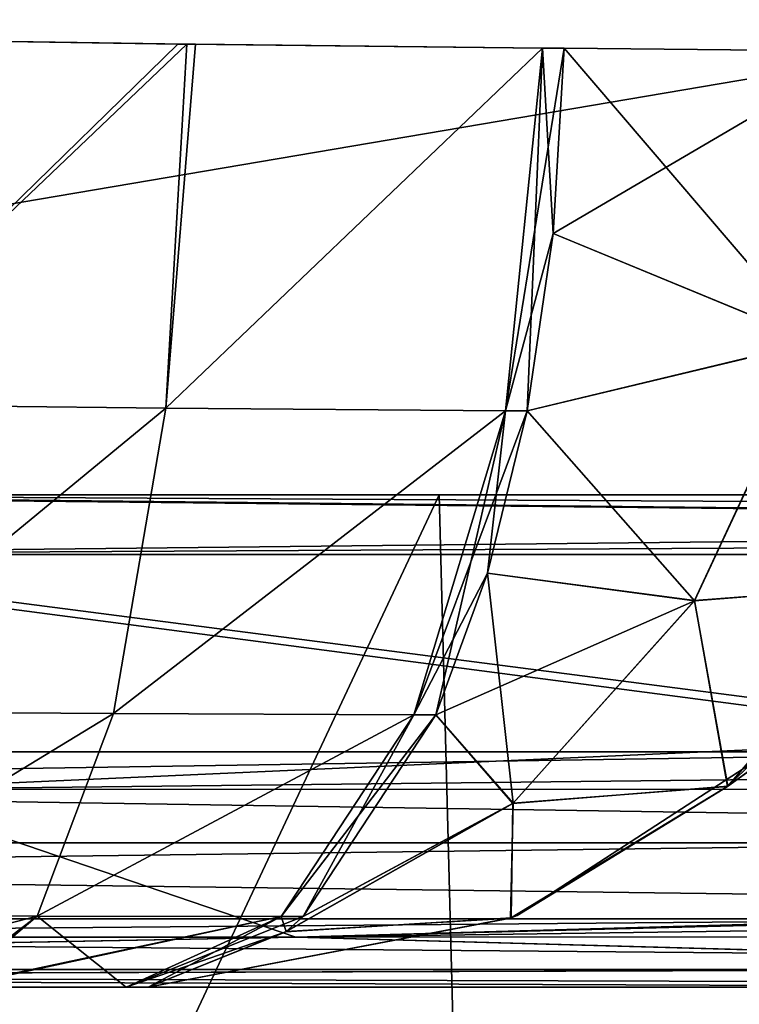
# Model space of a CAD drawing. Header units: millimetres. Extents: x -125 to 125, y -4 to 53.
# Tile 379 of 446: x 109.71 to 111.17, y -2.03 to -0.03. Entities that reach past the tile are written whole.
import ezdxf

# ---------------------------------------------------------------- set-up
doc = ezdxf.new("R2010")
doc.units = ezdxf.units.MM
doc.header["$LTSCALE"] = 65.185185
for name, color, linetype in [('1', 7, 'CONTINUOUS'), ('14', 7, 'CONTINUOUS'), ('18', 7, 'CONTINUOUS'), ('20', 7, 'CONTINUOUS'), ('205', 7, 'CONTINUOUS'), ('207', 7, 'CONTINUOUS'), ('209', 7, 'CONTINUOUS'), ('211', 7, 'CONTINUOUS'), ('22', 7, 'CONTINUOUS'), ('24', 7, 'CONTINUOUS'), ('25', 7, 'CONTINUOUS'), ('27', 7, 'CONTINUOUS'), ('29', 7, 'CONTINUOUS'), ('33', 7, 'CONTINUOUS'), ('34', 7, 'CONTINUOUS'), ('35', 7, 'CONTINUOUS'), ('36', 7, 'CONTINUOUS'), ('37', 7, 'CONTINUOUS'), ('4', 7, 'CONTINUOUS'), ('42', 7, 'CONTINUOUS'), ('43', 7, 'CONTINUOUS'), ('46', 7, 'CONTINUOUS'), ('50', 7, 'CONTINUOUS'), ('51', 7, 'CONTINUOUS'), ('52', 7, 'CONTINUOUS'), ('53', 7, 'CONTINUOUS'), ('54', 7, 'CONTINUOUS'), ('59', 7, 'CONTINUOUS'), ('6', 7, 'CONTINUOUS'), ('60', 7, 'CONTINUOUS')]:
    doc.layers.add(name, color=color, linetype=linetype)

msp = doc.modelspace()

# ---------------------------------------------------------------- linework, layer by layer
at = {"layer": '1', "color": 7, "linetype": 'CONTINUOUS'}
for points in [[(111.8999, -2, 124.334), (100.4174, -2, 124.334), (104.8773, -2, 122.7607), (111.8999, -2, 124.334)], [(112.1259, -2, -124.334), (104.9158, -2, -122.761), (103.1371, -2, -124.334), (112.1259, -2, -124.334)], [(113.8977, -2, 122.8361), (111.8999, -2, 124.334), (104.8773, -2, 122.7607), (113.8977, -2, 122.8361)], [(113.941, -2, -122.8364), (104.9158, -2, -122.761), (112.1259, -2, -124.334), (113.941, -2, -122.8364)]]:
    msp.add_3dface(points, dxfattribs=at)
at = {"layer": '14', "color": 7, "linetype": 'CONTINUOUS'}
for points in [[(103.1371, -1.5218, -124.8336), (112.0407, -1.5218, -124.8336), (115.0836, -1.7064, -124.7895), (103.1371, -1.5218, -124.8336)], [(103.1371, -1.7064, -124.7895), (103.1371, -1.5218, -124.8336), (115.0836, -1.7064, -124.7895), (103.1371, -1.7064, -124.7895)], [(115.0836, -1.8612, -124.6798), (103.1371, -1.7064, -124.7895), (115.0836, -1.7064, -124.7895), (115.0836, -1.8612, -124.6798)], [(103.1371, -1.8612, -124.6798), (103.1371, -1.7064, -124.7895), (115.0836, -1.8612, -124.6798), (103.1371, -1.8612, -124.6798)], [(115.0836, -1.964, -124.5203), (103.1371, -1.8612, -124.6798), (115.0836, -1.8612, -124.6798), (115.0836, -1.964, -124.5203)], [(103.1371, -1.964, -124.5203), (103.1371, -1.8612, -124.6798), (115.0836, -1.964, -124.5203), (103.1371, -1.964, -124.5203)], [(115.0836, -2, -124.334), (112.1259, -2, -124.334), (103.1371, -1.964, -124.5203), (115.0836, -2, -124.334)], [(115.0836, -2, -124.334), (103.1371, -1.964, -124.5203), (115.0836, -1.964, -124.5203), (115.0836, -2, -124.334)], [(112.1259, -2, -124.334), (103.1371, -2, -124.334), (103.1371, -1.964, -124.5203), (112.1259, -2, -124.334)]]:
    msp.add_3dface(points, dxfattribs=at)
at = {"layer": '18', "color": 7, "linetype": 'CONTINUOUS'}
for points in [[(111.8999, -1.5218, 124.8336), (100.247, -1.5218, 124.8336), (99.9534, -1.7064, 124.7895), (111.8999, -1.5218, 124.8336)], [(111.8999, -1.7064, 124.7895), (111.8999, -1.5218, 124.8336), (99.9534, -1.7064, 124.7895), (111.8999, -1.7064, 124.7895)], [(99.9534, -1.8612, 124.6798), (111.8999, -1.7064, 124.7895), (99.9534, -1.7064, 124.7895), (99.9534, -1.8612, 124.6798)], [(111.8999, -1.8612, 124.6798), (111.8999, -1.7064, 124.7895), (99.9534, -1.8612, 124.6798), (111.8999, -1.8612, 124.6798)], [(99.9534, -1.964, 124.5203), (111.8999, -1.8612, 124.6798), (99.9534, -1.8612, 124.6798), (99.9534, -1.964, 124.5203)], [(111.8999, -1.964, 124.5203), (111.8999, -1.8612, 124.6798), (99.9534, -1.964, 124.5203), (111.8999, -1.964, 124.5203)], [(99.9534, -2, 124.334), (111.8999, -1.964, 124.5203), (99.9534, -1.964, 124.5203), (99.9534, -2, 124.334)], [(99.9534, -2, 124.334), (100.4174, -2, 124.334), (111.8999, -1.964, 124.5203), (99.9534, -2, 124.334)], [(100.4174, -2, 124.334), (111.8999, -2, 124.334), (111.8999, -1.964, 124.5203), (100.4174, -2, 124.334)]]:
    msp.add_3dface(points, dxfattribs=at)
at = {"layer": '20', "color": 7, "linetype": 'CONTINUOUS'}
for points in [[(120.6472, -1, -119.9336), (108.7126, -1, -120.5493), (120.5945, -1, -120.2479), (120.6472, -1, -119.9336)], [(120.5476, -1, -108.5117), (108.7126, -1, -109.0685), (120.6472, -1, -119.9336), (120.5476, -1, -108.5117)], [(120.5945, -1, -120.2479), (108.7126, -1, -120.5493), (120.4588, -1, -120.4588), (120.5945, -1, -120.2479)], [(120.2479, -1, -120.5945), (108.7126, -1, -120.5493), (119.9336, -1, -120.6472), (120.2479, -1, -120.5945)], [(120.4588, -1, -120.4588), (108.7126, -1, -120.5493), (120.2479, -1, -120.5945), (120.4588, -1, -120.4588)], [(108.7126, -1, 5.7404), (108.7126, -1, -5.7404), (120.0995, -1, 5.7112), (108.7126, -1, 5.7404)], [(120.1095, -1, 17.1336), (108.7126, -1, 5.7404), (120.0995, -1, 5.7112), (120.1095, -1, 17.1336)], [(108.7126, -1, -17.2213), (108.7126, -1, -28.7022), (120.1294, -1, -28.556), (108.7126, -1, -17.2213)], [(120.0995, -1, -5.7112), (108.7126, -1, -5.7404), (120.1095, -1, -17.1336), (120.0995, -1, -5.7112)], [(120.0995, -1, 5.7112), (108.7126, -1, -5.7404), (120.0995, -1, -5.7112), (120.0995, -1, 5.7112)], [(108.7126, -1, -5.7404), (108.7126, -1, -17.2213), (120.1095, -1, -17.1336), (108.7126, -1, -5.7404)], [(108.7126, -1, 28.7022), (108.7126, -1, 17.2213), (120.1294, -1, 28.556), (108.7126, -1, 28.7022)], [(120.1991, -1, 51.4007), (108.7126, -1, 40.1831), (120.1592, -1, 39.9784), (120.1991, -1, 51.4007)], [(108.7126, -1, 40.1831), (108.7126, -1, 28.7022), (120.1592, -1, 39.9784), (108.7126, -1, 40.1831)], [(120.2489, -1, 62.823), (108.7126, -1, 51.664), (120.1991, -1, 51.4007), (120.2489, -1, 62.823)], [(120.1294, -1, 28.556), (108.7126, -1, 17.2213), (120.1095, -1, 17.1336), (120.1294, -1, 28.556)], [(108.7126, -1, 17.2213), (108.7126, -1, 5.7404), (120.1095, -1, 17.1336), (108.7126, -1, 17.2213)], [(120.1592, -1, 39.9784), (108.7126, -1, 28.7022), (120.1294, -1, 28.556), (120.1592, -1, 39.9784)], [(120.458, -1, -97.0896), (108.7126, -1, -97.5876), (120.5476, -1, -108.5117), (120.458, -1, -97.0896)], [(108.7126, -1, -97.5876), (108.7126, -1, -109.0685), (120.5476, -1, -108.5117), (108.7126, -1, -97.5876)], [(120.3783, -1, -85.6675), (108.7126, -1, -86.1067), (120.458, -1, -97.0896), (120.3783, -1, -85.6675)], [(108.7126, -1, -86.1067), (108.7126, -1, -97.5876), (120.458, -1, -97.0896), (108.7126, -1, -86.1067)], [(120.3086, -1, -74.2453), (108.7126, -1, -74.6258), (120.3783, -1, -85.6675), (120.3086, -1, -74.2453)], [(108.7126, -1, -74.6258), (108.7126, -1, -86.1067), (120.3783, -1, -85.6675), (108.7126, -1, -74.6258)], [(120.2489, -1, -62.823), (108.7126, -1, -63.1449), (120.3086, -1, -74.2453), (120.2489, -1, -62.823)], [(108.7126, -1, -63.1449), (108.7126, -1, -74.6258), (120.3086, -1, -74.2453), (108.7126, -1, -63.1449)], [(108.7126, -1, -109.0685), (108.7126, -1, -120.5493), (120.6472, -1, -119.9336), (108.7126, -1, -109.0685)], [(120.1991, -1, -51.4007), (108.7126, -1, -51.664), (120.2489, -1, -62.823), (120.1991, -1, -51.4007)], [(108.7126, -1, -51.664), (108.7126, -1, -63.1449), (120.2489, -1, -62.823), (108.7126, -1, -51.664)], [(120.1592, -1, -39.9784), (108.7126, -1, -40.1831), (120.1991, -1, -51.4007), (120.1592, -1, -39.9784)], [(108.7126, -1, -40.1831), (108.7126, -1, -51.664), (120.1991, -1, -51.4007), (108.7126, -1, -40.1831)], [(120.1294, -1, -28.556), (108.7126, -1, -28.7022), (120.1592, -1, -39.9784), (120.1294, -1, -28.556)], [(108.7126, -1, -28.7022), (108.7126, -1, -40.1831), (120.1592, -1, -39.9784), (108.7126, -1, -28.7022)], [(120.1095, -1, -17.1336), (108.7126, -1, -17.2213), (120.1294, -1, -28.556), (120.1095, -1, -17.1336)], [(108.7126, -1, 109.0685), (108.7126, -1, 97.5876), (120.5476, -1, 108.5117), (108.7126, -1, 109.0685)], [(120.2479, -1, 120.5945), (108.7126, -1, 120.5493), (120.4588, -1, 120.4588), (120.2479, -1, 120.5945)], [(119.9336, -1, 120.6472), (108.7126, -1, 120.5493), (120.2479, -1, 120.5945), (119.9336, -1, 120.6472)], [(108.7126, -1, 120.5493), (108.7126, -1, 109.0685), (120.4588, -1, 120.4588), (108.7126, -1, 120.5493)], [(108.7126, -1, 86.1067), (108.7126, -1, 74.6258), (120.3783, -1, 85.6675), (108.7126, -1, 86.1067)], [(120.5476, -1, 108.5117), (108.7126, -1, 97.5876), (120.458, -1, 97.0896), (120.5476, -1, 108.5117)], [(108.7126, -1, 97.5876), (108.7126, -1, 86.1067), (120.458, -1, 97.0896), (108.7126, -1, 97.5876)], [(120.6472, -1, 119.9336), (108.7126, -1, 109.0685), (120.5476, -1, 108.5117), (120.6472, -1, 119.9336)], [(108.7126, -1, 51.664), (108.7126, -1, 40.1831), (120.1991, -1, 51.4007), (108.7126, -1, 51.664)], [(120.3086, -1, 74.2453), (108.7126, -1, 63.1449), (120.2489, -1, 62.823), (120.3086, -1, 74.2453)], [(108.7126, -1, 63.1449), (108.7126, -1, 51.664), (120.2489, -1, 62.823), (108.7126, -1, 63.1449)], [(120.3783, -1, 85.6675), (108.7126, -1, 74.6258), (120.3086, -1, 74.2453), (120.3783, -1, 85.6675)], [(108.7126, -1, 74.6258), (108.7126, -1, 63.1449), (120.3086, -1, 74.2453), (108.7126, -1, 74.6258)], [(120.458, -1, 97.0896), (108.7126, -1, 86.1067), (120.3783, -1, 85.6675), (120.458, -1, 97.0896)], [(120.5945, -1, 120.2479), (108.7126, -1, 109.0685), (120.6472, -1, 119.9336), (120.5945, -1, 120.2479)], [(120.4588, -1, 120.4588), (108.7126, -1, 109.0685), (120.5945, -1, 120.2479), (120.4588, -1, 120.4588)]]:
    msp.add_3dface(points, dxfattribs=at)
at = {"layer": '205', "color": 7, "linetype": 'CONTINUOUS'}
for points in [[(108.7126, -1, 120.5493), (119.9336, -1, 120.6472), (108.7584, -1.1213, 120.671), (108.7126, -1, 120.5493)], [(108.7584, -1.1213, 120.671), (119.9336, -1, 120.6472), (119.9949, -1.0607, 120.7084), (108.7584, -1.1213, 120.671)], [(120.0561, -1.1213, 120.7696), (108.7584, -1.1213, 120.671), (119.9949, -1.0607, 120.7084), (120.0561, -1.1213, 120.7696)]]:
    msp.add_3dface(points, dxfattribs=at)
at = {"layer": '207', "color": 7, "linetype": 'CONTINUOUS'}
for points in [[(120.0561, -1.1213, -120.7696), (108.5117, -1, -120.5476), (108.35, -1.1213, -120.6676), (120.0561, -1.1213, -120.7696)], [(108.7126, -1, -120.5493), (108.5117, -1, -120.5476), (120.0561, -1.1213, -120.7696), (108.7126, -1, -120.5493)], [(119.9949, -1.0607, -120.7084), (108.7126, -1, -120.5493), (120.0561, -1.1213, -120.7696), (119.9949, -1.0607, -120.7084)], [(119.9336, -1, -120.6472), (108.7126, -1, -120.5493), (119.9949, -1.0607, -120.7084), (119.9336, -1, -120.6472)]]:
    msp.add_3dface(points, dxfattribs=at)
at = {"layer": '209', "color": 7, "linetype": 'CONTINUOUS'}
for points in [[(120.0561, -1.1213, -120.7696), (108.35, -1.1213, -120.6676), (109.3884, -1.5981, -121.2976), (120.0561, -1.1213, -120.7696)], [(120.0561, -1.1213, -120.7696), (109.3884, -1.5981, -121.2976), (120.6273, -1.4734, -121.1984), (120.0561, -1.1213, -120.7696)], [(109.3884, -1.5981, -121.2976), (120.8934, -1.5978, -121.3982), (120.6273, -1.4734, -121.1984), (109.3884, -1.5981, -121.2976)], [(98.6616, -1.898, -121.9367), (110.2686, -1.898, -122.0293), (109.3884, -1.5981, -121.2976), (98.6616, -1.898, -121.9367)], [(109.3884, -1.5981, -121.2976), (110.2686, -1.898, -122.0293), (120.8934, -1.5978, -121.3982), (109.3884, -1.5981, -121.2976)], [(120.8934, -1.5978, -121.3982), (110.2686, -1.898, -122.0293), (120.95, -1.6216, -121.4407), (120.8934, -1.5978, -121.3982)], [(120.95, -1.6216, -121.4407), (110.2686, -1.898, -122.0293), (121.2886, -1.7463, -121.6948), (120.95, -1.6216, -121.4407)], [(110.2686, -1.898, -122.0293), (121.8706, -1.8979, -122.1317), (121.2886, -1.7463, -121.6948), (110.2686, -1.898, -122.0293)], [(98.6616, -1.898, -121.9367), (104.9158, -2, -122.761), (110.2686, -1.898, -122.0293), (98.6616, -1.898, -121.9367)], [(104.9158, -2, -122.761), (113.941, -2, -122.8364), (110.2686, -1.898, -122.0293), (104.9158, -2, -122.761)], [(110.2686, -1.898, -122.0293), (113.941, -2, -122.8364), (121.8706, -1.8979, -122.1317), (110.2686, -1.898, -122.0293)]]:
    msp.add_3dface(points, dxfattribs=at)
at = {"layer": '211', "color": 7, "linetype": 'CONTINUOUS'}
for points in [[(108.7584, -1.1213, 120.671), (120.0561, -1.1213, 120.7696), (109.3884, -1.5981, 121.2976), (108.7584, -1.1213, 120.671)], [(109.3884, -1.5981, 121.2976), (120.0561, -1.1213, 120.7696), (120.6273, -1.4734, 121.1984), (109.3884, -1.5981, 121.2976)], [(120.8934, -1.5978, 121.3982), (109.3884, -1.5981, 121.2976), (120.6273, -1.4734, 121.1984), (120.8934, -1.5978, 121.3982)], [(110.2686, -1.898, 122.0293), (98.6616, -1.898, 121.9367), (109.3884, -1.5981, 121.2976), (110.2686, -1.898, 122.0293)], [(120.8934, -1.5978, 121.3982), (110.2686, -1.898, 122.0293), (109.3884, -1.5981, 121.2976), (120.8934, -1.5978, 121.3982)], [(121.2886, -1.7463, 121.6948), (110.2686, -1.898, 122.0293), (120.8934, -1.5978, 121.3982), (121.2886, -1.7463, 121.6948)], [(121.8706, -1.8979, 122.1317), (110.2686, -1.898, 122.0293), (121.2886, -1.7463, 121.6948), (121.8706, -1.8979, 122.1317)], [(110.2686, -1.898, 122.0293), (104.8773, -2, 122.7607), (98.6616, -1.898, 121.9367), (110.2686, -1.898, 122.0293)], [(113.8977, -2, 122.8361), (104.8773, -2, 122.7607), (110.2686, -1.898, 122.0293), (113.8977, -2, 122.8361)], [(121.8706, -1.8979, 122.1317), (113.8977, -2, 122.8361), (110.2686, -1.898, 122.0293), (121.8706, -1.8979, 122.1317)]]:
    msp.add_3dface(points, dxfattribs=at)
at = {"layer": '22', "color": 7, "linetype": 'CONTINUOUS'}
for points in [[(110.5595, -1, 109.139), (109.6083, -3.0262, 110.0736), (109.527, -1, 110.0053), (110.5595, -1, 109.139)], [(110.6126, -3.0262, 109.2309), (109.6083, -3.0262, 110.0736), (110.5595, -1, 109.139), (110.6126, -3.0262, 109.2309)], [(111.8261, -1, 108.6779), (110.6126, -3.0262, 109.2309), (110.5595, -1, 109.139), (111.8261, -1, 108.6779)], [(111.8445, -3.0262, 108.7825), (110.6126, -3.0262, 109.2309), (111.8261, -1, 108.6779), (111.8445, -3.0262, 108.7825)]]:
    msp.add_3dface(points, dxfattribs=at)
at = {"layer": '24', "color": 7, "linetype": 'CONTINUOUS'}
for points in [[(110.5595, -1, -115.861), (109.6083, -3.0262, -114.9264), (109.527, -1, -114.9947), (110.5595, -1, -115.861)], [(110.6126, -3.0262, -115.7691), (109.6083, -3.0262, -114.9264), (110.5595, -1, -115.861), (110.6126, -3.0262, -115.7691)], [(111.8261, -1, -116.3221), (110.6126, -3.0262, -115.7691), (110.5595, -1, -115.861), (111.8261, -1, -116.3221)], [(111.8445, -3.0262, -116.2175), (110.6126, -3.0262, -115.7691), (111.8261, -1, -116.3221), (111.8445, -3.0262, -116.2175)]]:
    msp.add_3dface(points, dxfattribs=at)
at = {"layer": '25', "color": 7, "linetype": 'CONTINUOUS'}
for points in [[(109.527, -1, -110.0053), (109.6083, -3.0262, -110.0736), (110.5595, -1, -109.139), (109.527, -1, -110.0053)], [(109.6083, -3.0262, -110.0736), (110.6126, -3.0262, -109.2309), (110.5595, -1, -109.139), (109.6083, -3.0262, -110.0736)], [(110.5595, -1, -109.139), (110.6126, -3.0262, -109.2309), (111.8261, -1, -108.6779), (110.5595, -1, -109.139)], [(110.6126, -3.0262, -109.2309), (111.8445, -3.0262, -108.7825), (111.8261, -1, -108.6779), (110.6126, -3.0262, -109.2309)]]:
    msp.add_3dface(points, dxfattribs=at)
at = {"layer": '27', "color": 7, "linetype": 'CONTINUOUS'}
for points in [[(109.527, -1, 114.9947), (109.6083, -3.0262, 114.9264), (110.5595, -1, 115.861), (109.527, -1, 114.9947)], [(109.6083, -3.0262, 114.9264), (110.6126, -3.0262, 115.7691), (110.5595, -1, 115.861), (109.6083, -3.0262, 114.9264)], [(110.5595, -1, 115.861), (110.6126, -3.0262, 115.7691), (111.8261, -1, 116.3221), (110.5595, -1, 115.861)], [(110.6126, -3.0262, 115.7691), (111.8445, -3.0262, 116.2175), (111.8261, -1, 116.3221), (110.6126, -3.0262, 115.7691)]]:
    msp.add_3dface(points, dxfattribs=at)
at = {"layer": '29', "color": 7, "linetype": 'CONTINUOUS'}
for points in [[(109.9244, -2, -74.3689), (109.5632, -2, -74.2409), (109.9244, -2, -75.6311), (109.9244, -2, -74.3689)], [(109.9244, -2, -75.6311), (109.5632, -2, -74.2409), (109.5721, -2, -75.7569), (109.9244, -2, -75.6311)], [(109.9686, -2, -74.3895), (109.9244, -2, -74.3689), (109.9686, -2, -75.6105), (109.9686, -2, -74.3895)], [(109.9686, -2, -75.6105), (109.9244, -2, -74.3689), (109.9244, -2, -75.6311), (109.9686, -2, -75.6105)]]:
    msp.add_3dface(points, dxfattribs=at)
at = {"layer": '33', "color": 7, "linetype": 'CONTINUOUS'}
for points in [[(110.0288, -0.0844, -72.2976), (109.2893, -0.0734, -72.1883), (109.2803, -0.8159, -72.3607), (110.0288, -0.0844, -72.2976)], [(110.047, -0.0846, -72.3021), (110.0288, -0.0844, -72.2976), (109.2803, -0.8159, -72.3607), (110.047, -0.0846, -72.3021)], [(110.0045, -0.8236, -72.4726), (110.047, -0.0846, -72.3021), (109.2803, -0.8159, -72.3607), (110.0045, -0.8236, -72.4726)], [(110.047, -0.0846, -72.3021), (110.0045, -0.8236, -72.4726), (110.7691, -0.0927, -72.5584), (110.047, -0.0846, -72.3021)], [(110.7691, -0.0927, -72.5584), (110.0045, -0.8236, -72.4726), (110.6939, -0.8292, -72.7195), (110.7691, -0.0927, -72.5584)], [(109.2572, -1.4399, -72.798), (110.0045, -0.8236, -72.4726), (109.2803, -0.8159, -72.3607), (109.2572, -1.4399, -72.798)], [(109.8983, -1.4438, -72.8981), (110.0045, -0.8236, -72.4726), (109.2572, -1.4399, -72.798), (109.8983, -1.4438, -72.8981)], [(110.0045, -0.8236, -72.4726), (109.8983, -1.4438, -72.8981), (110.6939, -0.8292, -72.7195), (110.0045, -0.8236, -72.4726)], [(110.6939, -0.8292, -72.7195), (109.8983, -1.4438, -72.8981), (110.5083, -1.4466, -73.1174), (110.6939, -0.8292, -72.7195)], [(109.2235, -1.8547, -73.4368), (109.8983, -1.4438, -72.8981), (109.2572, -1.4399, -72.798), (109.2235, -1.8547, -73.4368)], [(109.7438, -1.8557, -73.5173), (109.8983, -1.4438, -72.8981), (109.2235, -1.8547, -73.4368), (109.7438, -1.8557, -73.5173)], [(109.8983, -1.4438, -72.8981), (109.7438, -1.8557, -73.5173), (110.5083, -1.4466, -73.1174), (109.8983, -1.4438, -72.8981)], [(110.5083, -1.4466, -73.1174), (109.7438, -1.8557, -73.5173), (110.2389, -1.8565, -73.6947), (110.5083, -1.4466, -73.1174)], [(109.1842, -2, -74.1841), (109.7438, -1.8557, -73.5173), (109.2235, -1.8547, -73.4368), (109.1842, -2, -74.1841)], [(109.1842, -2, -74.1841), (109.5541, -2, -74.2386), (109.7438, -1.8557, -73.5173), (109.1842, -2, -74.1841)], [(109.5541, -2, -74.2386), (109.5632, -2, -74.2409), (109.7438, -1.8557, -73.5173), (109.5541, -2, -74.2386)], [(109.7438, -1.8557, -73.5173), (109.5632, -2, -74.2409), (110.2389, -1.8565, -73.6947), (109.7438, -1.8557, -73.5173)], [(109.5632, -2, -74.2409), (109.9244, -2, -74.3689), (110.2389, -1.8565, -73.6947), (109.5632, -2, -74.2409)]]:
    msp.add_3dface(points, dxfattribs=at)
at = {"layer": '34', "color": 7, "linetype": 'CONTINUOUS'}
for points in [[(110.8133, -0.0927, -72.579), (110.6939, -0.8292, -72.7195), (110.7906, -0.4694, -72.6277), (110.8133, -0.0927, -72.579)], [(110.7691, -0.0927, -72.5584), (110.6939, -0.8292, -72.7195), (110.8133, -0.0927, -72.579), (110.7691, -0.0927, -72.5584)], [(110.7906, -0.4694, -72.6277), (110.6939, -0.8292, -72.7195), (110.7382, -0.8292, -72.7402), (110.7906, -0.4694, -72.6277)], [(110.7382, -0.8292, -72.7402), (110.5083, -1.4466, -73.1174), (110.6578, -1.1589, -72.9123), (110.7382, -0.8292, -72.7402)], [(110.6939, -0.8292, -72.7195), (110.5083, -1.4466, -73.1174), (110.7382, -0.8292, -72.7402), (110.6939, -0.8292, -72.7195)], [(110.6578, -1.1589, -72.9123), (110.5083, -1.4466, -73.1174), (110.5525, -1.4466, -73.138), (110.6578, -1.1589, -72.9123)], [(110.5083, -1.4466, -73.1174), (110.2389, -1.8565, -73.6947), (110.5525, -1.4466, -73.138), (110.5083, -1.4466, -73.1174)], [(110.5525, -1.4466, -73.138), (110.2389, -1.8565, -73.6947), (110.2832, -1.8565, -73.7154), (110.5525, -1.4466, -73.138)], [(110.2389, -1.8565, -73.6947), (109.9244, -2, -74.3689), (110.2832, -1.8565, -73.7154), (110.2389, -1.8565, -73.6947)], [(110.2832, -1.8565, -73.7154), (109.9244, -2, -74.3689), (110.2486, -1.8872, -73.7895), (110.2832, -1.8565, -73.7154)], [(109.9244, -2, -74.3689), (109.9686, -2, -74.3895), (110.2486, -1.8872, -73.7895), (109.9244, -2, -74.3689)]]:
    msp.add_3dface(points, dxfattribs=at)
at = {"layer": '35', "color": 7, "linetype": 'CONTINUOUS'}
for points in [[(110.7178, -1.8544, -75.6105), (111.3579, -1.4387, -75.6105), (110.7178, -1.8544, -74.3895), (110.7178, -1.8544, -75.6105)], [(110.7178, -1.8544, -74.3895), (111.3579, -1.4387, -75.6105), (111.3579, -1.4387, -74.3895), (110.7178, -1.8544, -74.3895)], [(109.9686, -2, -74.3895), (110.7043, -1.8598, -75.6105), (110.7057, -1.8592, -74.3895), (109.9686, -2, -74.3895)], [(110.7043, -1.8598, -75.6105), (110.7178, -1.8544, -75.6105), (110.7057, -1.8592, -74.3895), (110.7043, -1.8598, -75.6105)], [(110.7057, -1.8592, -74.3895), (110.7178, -1.8544, -75.6105), (110.7178, -1.8544, -74.3895), (110.7057, -1.8592, -74.3895)], [(109.9686, -2, -74.3895), (109.9686, -2, -75.6105), (110.7043, -1.8598, -75.6105), (109.9686, -2, -74.3895)]]:
    msp.add_3dface(points, dxfattribs=at)
at = {"layer": '36', "color": 7, "linetype": 'CONTINUOUS'}
for points in [[(110.6939, -0.8292, -77.2805), (110.7691, -0.0927, -77.4416), (110.7382, -0.8292, -77.2598), (110.6939, -0.8292, -77.2805)], [(110.7382, -0.8292, -77.2598), (110.7691, -0.0927, -77.4416), (110.7906, -0.4694, -77.3723), (110.7382, -0.8292, -77.2598)], [(110.7691, -0.0927, -77.4416), (110.8133, -0.0927, -77.421), (110.7906, -0.4694, -77.3723), (110.7691, -0.0927, -77.4416)], [(110.5083, -1.4466, -76.8826), (110.6939, -0.8292, -77.2805), (110.5525, -1.4466, -76.862), (110.5083, -1.4466, -76.8826)], [(110.5525, -1.4466, -76.862), (110.6939, -0.8292, -77.2805), (110.6578, -1.1589, -77.0877), (110.5525, -1.4466, -76.862)], [(110.6578, -1.1589, -77.0877), (110.6939, -0.8292, -77.2805), (110.7382, -0.8292, -77.2598), (110.6578, -1.1589, -77.0877)], [(110.2389, -1.8565, -76.3053), (110.5083, -1.4466, -76.8826), (110.2832, -1.8565, -76.2846), (110.2389, -1.8565, -76.3053)], [(110.2832, -1.8565, -76.2846), (110.5083, -1.4466, -76.8826), (110.5525, -1.4466, -76.862), (110.2832, -1.8565, -76.2846)], [(109.9686, -2, -75.6105), (109.9244, -2, -75.6311), (110.2389, -1.8565, -76.3053), (109.9686, -2, -75.6105)], [(109.9686, -2, -75.6105), (110.2389, -1.8565, -76.3053), (110.2492, -1.8867, -76.2118), (109.9686, -2, -75.6105)], [(110.2492, -1.8867, -76.2118), (110.2389, -1.8565, -76.3053), (110.2832, -1.8565, -76.2846), (110.2492, -1.8867, -76.2118)]]:
    msp.add_3dface(points, dxfattribs=at)
at = {"layer": '37', "color": 7, "linetype": 'CONTINUOUS'}
for points in [[(109.2893, -0.0734, -77.8117), (110.047, -0.0846, -77.6979), (109.2803, -0.8159, -77.6393), (109.2893, -0.0734, -77.8117)], [(110.047, -0.0846, -77.6979), (110.0045, -0.8236, -77.5274), (109.2803, -0.8159, -77.6393), (110.047, -0.0846, -77.6979)], [(110.047, -0.0846, -77.6979), (110.0648, -0.0848, -77.6934), (110.0045, -0.8236, -77.5274), (110.047, -0.0846, -77.6979)], [(110.0648, -0.0848, -77.6934), (110.7691, -0.0927, -77.4416), (110.0045, -0.8236, -77.5274), (110.0648, -0.0848, -77.6934)], [(110.7691, -0.0927, -77.4416), (110.6939, -0.8292, -77.2805), (110.0045, -0.8236, -77.5274), (110.7691, -0.0927, -77.4416)], [(109.2803, -0.8159, -77.6393), (110.0045, -0.8236, -77.5274), (109.2572, -1.4399, -77.202), (109.2803, -0.8159, -77.6393)], [(110.0045, -0.8236, -77.5274), (109.8983, -1.4438, -77.1019), (109.2572, -1.4399, -77.202), (110.0045, -0.8236, -77.5274)], [(110.0045, -0.8236, -77.5274), (110.6939, -0.8292, -77.2805), (109.8983, -1.4438, -77.1019), (110.0045, -0.8236, -77.5274)], [(110.6939, -0.8292, -77.2805), (110.5083, -1.4466, -76.8826), (109.8983, -1.4438, -77.1019), (110.6939, -0.8292, -77.2805)], [(109.2572, -1.4399, -77.202), (109.8983, -1.4438, -77.1019), (109.2235, -1.8547, -76.5632), (109.2572, -1.4399, -77.202)], [(109.8983, -1.4438, -77.1019), (109.7438, -1.8557, -76.4827), (109.2235, -1.8547, -76.5632), (109.8983, -1.4438, -77.1019)], [(109.8983, -1.4438, -77.1019), (110.5083, -1.4466, -76.8826), (109.7438, -1.8557, -76.4827), (109.8983, -1.4438, -77.1019)], [(110.5083, -1.4466, -76.8826), (110.2389, -1.8565, -76.3053), (109.7438, -1.8557, -76.4827), (110.5083, -1.4466, -76.8826)], [(109.7438, -1.8557, -76.4827), (109.5632, -2, -75.7591), (109.2235, -1.8547, -76.5632), (109.7438, -1.8557, -76.4827)], [(109.5721, -2, -75.7569), (109.5632, -2, -75.7591), (109.7438, -1.8557, -76.4827), (109.5721, -2, -75.7569)], [(109.9244, -2, -75.6311), (109.5721, -2, -75.7569), (109.7438, -1.8557, -76.4827), (109.9244, -2, -75.6311)], [(110.2389, -1.8565, -76.3053), (109.9244, -2, -75.6311), (109.7438, -1.8557, -76.4827), (110.2389, -1.8565, -76.3053)]]:
    msp.add_3dface(points, dxfattribs=at)
at = {"layer": '4', "color": 7, "linetype": 'CONTINUOUS'}
for points in [[(111.8999, -1.5218, 124.8336), (100.3008, 0, 124.9), (100.247, -1.5218, 124.8336), (111.8999, -1.5218, 124.8336)], [(112.0407, -1.5218, 124.8336), (100.3008, 0, 124.9), (111.8999, -1.5218, 124.8336), (112.0407, -1.5218, 124.8336)], [(112.1009, 0, 124.9), (100.3008, 0, 124.9), (112.0407, -1.5218, 124.8336), (112.1009, 0, 124.9)]]:
    msp.add_3dface(points, dxfattribs=at)
at = {"layer": '42', "color": 7, "linetype": 'CONTINUOUS'}
for points in [[(110.7906, -0.4694, -77.3723), (110.8133, -0.0927, -77.421), (111.3228, -0.6887, -76.9112), (110.7906, -0.4694, -77.3723)], [(110.8133, -0.0927, -77.421), (111.4214, -0.0986, -76.9815), (111.3228, -0.6887, -76.9112), (110.8133, -0.0927, -77.421)], [(110.7382, -0.8292, -77.2598), (110.7906, -0.4694, -77.3723), (111.3228, -0.6887, -76.9112), (110.7382, -0.8292, -77.2598)], [(110.7382, -0.8292, -77.2598), (111.3228, -0.6887, -76.9112), (111.0778, -1.2145, -76.7484), (110.7382, -0.8292, -77.2598)], [(111.3228, -0.6887, -76.9112), (111.4973, -1.1827, -76.1246), (111.0778, -1.2145, -76.7484), (111.3228, -0.6887, -76.9112)], [(110.6578, -1.1589, -77.0877), (110.7382, -0.8292, -77.2598), (111.0778, -1.2145, -76.7484), (110.6578, -1.1589, -77.0877)], [(110.5525, -1.4466, -76.862), (110.6578, -1.1589, -77.0877), (110.7095, -1.6263, -76.5084), (110.5525, -1.4466, -76.862)], [(110.6578, -1.1589, -77.0877), (111.0778, -1.2145, -76.7484), (110.7095, -1.6263, -76.5084), (110.6578, -1.1589, -77.0877)], [(111.4973, -1.1827, -76.1246), (111.1446, -1.5926, -75.8946), (111.0778, -1.2145, -76.7484), (111.4973, -1.1827, -76.1246)], [(111.4973, -1.1827, -76.1246), (111.3579, -1.4387, -75.6105), (111.1446, -1.5926, -75.8946), (111.4973, -1.1827, -76.1246)], [(111.0778, -1.2145, -76.7484), (111.1446, -1.5926, -75.8946), (110.7095, -1.6263, -76.5084), (111.0778, -1.2145, -76.7484)], [(111.3579, -1.4387, -75.6105), (110.7178, -1.8544, -75.6105), (111.1446, -1.5926, -75.8946), (111.3579, -1.4387, -75.6105)], [(110.2832, -1.8565, -76.2846), (110.5525, -1.4466, -76.862), (110.7095, -1.6263, -76.5084), (110.2832, -1.8565, -76.2846)], [(110.7178, -1.8544, -75.6105), (110.7043, -1.8598, -75.6105), (111.1446, -1.5926, -75.8946), (110.7178, -1.8544, -75.6105)], [(111.1446, -1.5926, -75.8946), (110.7043, -1.8598, -75.6105), (110.7095, -1.6263, -76.5084), (111.1446, -1.5926, -75.8946)], [(110.7043, -1.8598, -75.6105), (110.2492, -1.8867, -76.2118), (110.7095, -1.6263, -76.5084), (110.7043, -1.8598, -75.6105)], [(110.2492, -1.8867, -76.2118), (110.2832, -1.8565, -76.2846), (110.7095, -1.6263, -76.5084), (110.2492, -1.8867, -76.2118)], [(110.7043, -1.8598, -75.6105), (109.9686, -2, -75.6105), (110.2492, -1.8867, -76.2118), (110.7043, -1.8598, -75.6105)]]:
    msp.add_3dface(points, dxfattribs=at)
at = {"layer": '43', "color": 7, "linetype": 'CONTINUOUS'}
for points in [[(110.8133, -0.0927, -72.579), (110.7906, -0.4694, -72.6277), (111.4219, -0.0986, -73.019), (110.8133, -0.0927, -72.579)], [(111.4219, -0.0986, -73.019), (110.7906, -0.4694, -72.6277), (111.3232, -0.6891, -73.0894), (111.4219, -0.0986, -73.019)], [(110.7906, -0.4694, -72.6277), (110.7382, -0.8292, -72.7402), (111.3232, -0.6891, -73.0894), (110.7906, -0.4694, -72.6277)], [(111.3232, -0.6891, -73.0894), (110.7382, -0.8292, -72.7402), (111.078, -1.215, -73.2524), (111.3232, -0.6891, -73.0894)], [(111.3232, -0.6891, -73.0894), (111.078, -1.215, -73.2524), (111.4979, -1.1821, -73.8759), (111.3232, -0.6891, -73.0894)], [(110.7382, -0.8292, -72.7402), (110.6578, -1.1589, -72.9123), (111.078, -1.215, -73.2524), (110.7382, -0.8292, -72.7402)], [(110.6578, -1.1589, -72.9123), (110.5525, -1.4466, -73.138), (111.078, -1.215, -73.2524), (110.6578, -1.1589, -72.9123)], [(111.3579, -1.4387, -74.3895), (111.6069, -1.1472, -74.3895), (111.1456, -1.5919, -74.1057), (111.3579, -1.4387, -74.3895)], [(111.6069, -1.1472, -74.3895), (111.4979, -1.1821, -73.8759), (111.1456, -1.5919, -74.1057), (111.6069, -1.1472, -74.3895)], [(111.4979, -1.1821, -73.8759), (111.078, -1.215, -73.2524), (111.1456, -1.5919, -74.1057), (111.4979, -1.1821, -73.8759)], [(111.078, -1.215, -73.2524), (110.5525, -1.4466, -73.138), (110.7093, -1.627, -73.4926), (111.078, -1.215, -73.2524)], [(111.078, -1.215, -73.2524), (110.7093, -1.627, -73.4926), (111.1456, -1.5919, -74.1057), (111.078, -1.215, -73.2524)], [(110.7178, -1.8544, -74.3895), (111.3579, -1.4387, -74.3895), (111.1456, -1.5919, -74.1057), (110.7178, -1.8544, -74.3895)], [(110.5525, -1.4466, -73.138), (110.2832, -1.8565, -73.7154), (110.7093, -1.627, -73.4926), (110.5525, -1.4466, -73.138)], [(110.7093, -1.627, -73.4926), (110.7057, -1.8592, -74.3895), (111.1456, -1.5919, -74.1057), (110.7093, -1.627, -73.4926)], [(110.7057, -1.8592, -74.3895), (110.7178, -1.8544, -74.3895), (111.1456, -1.5919, -74.1057), (110.7057, -1.8592, -74.3895)], [(110.2832, -1.8565, -73.7154), (110.2486, -1.8872, -73.7895), (110.7093, -1.627, -73.4926), (110.2832, -1.8565, -73.7154)], [(110.2486, -1.8872, -73.7895), (110.7057, -1.8592, -74.3895), (110.7093, -1.627, -73.4926), (110.2486, -1.8872, -73.7895)], [(110.2486, -1.8872, -73.7895), (109.9686, -2, -74.3895), (110.7057, -1.8592, -74.3895), (110.2486, -1.8872, -73.7895)]]:
    msp.add_3dface(points, dxfattribs=at)
at = {"layer": '46', "color": 7, "linetype": 'CONTINUOUS'}
for points in [[(109.9244, -2, 74.3689), (109.5721, -2, 75.7569), (109.5632, -2, 74.2409), (109.9244, -2, 74.3689)], [(109.9244, -2, 75.6311), (109.5721, -2, 75.7569), (109.9244, -2, 74.3689), (109.9244, -2, 75.6311)], [(109.9686, -2, 75.6105), (109.9244, -2, 75.6311), (109.9686, -2, 74.3895), (109.9686, -2, 75.6105)], [(109.9686, -2, 74.3895), (109.9244, -2, 75.6311), (109.9244, -2, 74.3689), (109.9686, -2, 74.3895)]]:
    msp.add_3dface(points, dxfattribs=at)
at = {"layer": '50', "color": 7, "linetype": 'CONTINUOUS'}
for points in [[(109.2803, -0.8159, 72.3607), (109.2893, -0.0734, 72.1883), (110.0288, -0.0844, 72.2976), (109.2803, -0.8159, 72.3607)], [(110.047, -0.0846, 72.3021), (109.2803, -0.8159, 72.3607), (110.0288, -0.0844, 72.2976), (110.047, -0.0846, 72.3021)], [(110.0045, -0.8236, 72.4726), (109.2803, -0.8159, 72.3607), (110.047, -0.0846, 72.3021), (110.0045, -0.8236, 72.4726)], [(110.0045, -0.8236, 72.4726), (110.047, -0.0846, 72.3021), (110.7691, -0.0927, 72.5584), (110.0045, -0.8236, 72.4726)], [(110.0045, -0.8236, 72.4726), (110.7691, -0.0927, 72.5584), (110.6939, -0.8292, 72.7195), (110.0045, -0.8236, 72.4726)], [(109.2572, -1.4399, 72.798), (109.2803, -0.8159, 72.3607), (110.0045, -0.8236, 72.4726), (109.2572, -1.4399, 72.798)], [(109.8983, -1.4438, 72.8981), (109.2572, -1.4399, 72.798), (110.0045, -0.8236, 72.4726), (109.8983, -1.4438, 72.8981)], [(109.8983, -1.4438, 72.8981), (110.0045, -0.8236, 72.4726), (110.6939, -0.8292, 72.7195), (109.8983, -1.4438, 72.8981)], [(110.5083, -1.4466, 73.1174), (109.8983, -1.4438, 72.8981), (110.6939, -0.8292, 72.7195), (110.5083, -1.4466, 73.1174)], [(109.2235, -1.8547, 73.4368), (109.2572, -1.4399, 72.798), (109.8983, -1.4438, 72.8981), (109.2235, -1.8547, 73.4368)], [(109.7438, -1.8557, 73.5173), (109.2235, -1.8547, 73.4368), (109.8983, -1.4438, 72.8981), (109.7438, -1.8557, 73.5173)], [(109.7438, -1.8557, 73.5173), (109.8983, -1.4438, 72.8981), (110.5083, -1.4466, 73.1174), (109.7438, -1.8557, 73.5173)], [(110.2389, -1.8565, 73.6947), (109.7438, -1.8557, 73.5173), (110.5083, -1.4466, 73.1174), (110.2389, -1.8565, 73.6947)], [(109.5632, -2, 74.2409), (109.2235, -1.8547, 73.4368), (109.7438, -1.8557, 73.5173), (109.5632, -2, 74.2409)], [(109.9244, -2, 74.3689), (109.5632, -2, 74.2409), (109.7438, -1.8557, 73.5173), (109.9244, -2, 74.3689)], [(109.9244, -2, 74.3689), (109.7438, -1.8557, 73.5173), (110.2389, -1.8565, 73.6947), (109.9244, -2, 74.3689)]]:
    msp.add_3dface(points, dxfattribs=at)
at = {"layer": '51', "color": 7, "linetype": 'CONTINUOUS'}
for points in [[(110.6939, -0.8292, 72.7195), (110.7691, -0.0927, 72.5584), (110.7382, -0.8292, 72.7402), (110.6939, -0.8292, 72.7195)], [(110.7382, -0.8292, 72.7402), (110.7691, -0.0927, 72.5584), (110.7906, -0.4694, 72.6277), (110.7382, -0.8292, 72.7402)], [(110.7906, -0.4694, 72.6277), (110.7691, -0.0927, 72.5584), (110.8133, -0.0927, 72.579), (110.7906, -0.4694, 72.6277)], [(110.5083, -1.4466, 73.1174), (110.6939, -0.8292, 72.7195), (110.5525, -1.4466, 73.138), (110.5083, -1.4466, 73.1174)], [(110.5525, -1.4466, 73.138), (110.6939, -0.8292, 72.7195), (110.6578, -1.1589, 72.9123), (110.5525, -1.4466, 73.138)], [(110.6578, -1.1589, 72.9123), (110.6939, -0.8292, 72.7195), (110.7382, -0.8292, 72.7402), (110.6578, -1.1589, 72.9123)], [(110.2389, -1.8565, 73.6947), (110.5083, -1.4466, 73.1174), (110.2832, -1.8565, 73.7154), (110.2389, -1.8565, 73.6947)], [(110.2832, -1.8565, 73.7154), (110.5083, -1.4466, 73.1174), (110.5525, -1.4466, 73.138), (110.2832, -1.8565, 73.7154)], [(109.9686, -2, 74.3895), (109.9244, -2, 74.3689), (110.2389, -1.8565, 73.6947), (109.9686, -2, 74.3895)], [(109.9686, -2, 74.3895), (110.2389, -1.8565, 73.6947), (110.2492, -1.8867, 73.7882), (109.9686, -2, 74.3895)], [(110.2492, -1.8867, 73.7882), (110.2389, -1.8565, 73.6947), (110.2832, -1.8565, 73.7154), (110.2492, -1.8867, 73.7882)]]:
    msp.add_3dface(points, dxfattribs=at)
at = {"layer": '52', "color": 7, "linetype": 'CONTINUOUS'}
for points in [[(110.7178, -1.8544, 75.6105), (111.3579, -1.4387, 74.3895), (111.3579, -1.4387, 75.6105), (110.7178, -1.8544, 75.6105)], [(110.7178, -1.8544, 74.3895), (111.3579, -1.4387, 74.3895), (110.7178, -1.8544, 75.6105), (110.7178, -1.8544, 74.3895)], [(109.9686, -2, 75.6105), (110.7043, -1.8598, 74.3895), (110.7057, -1.8592, 75.6105), (109.9686, -2, 75.6105)], [(110.7043, -1.8598, 74.3895), (110.7178, -1.8544, 74.3895), (110.7057, -1.8592, 75.6105), (110.7043, -1.8598, 74.3895)], [(110.7057, -1.8592, 75.6105), (110.7178, -1.8544, 74.3895), (110.7178, -1.8544, 75.6105), (110.7057, -1.8592, 75.6105)], [(109.9686, -2, 75.6105), (109.9686, -2, 74.3895), (110.7043, -1.8598, 74.3895), (109.9686, -2, 75.6105)]]:
    msp.add_3dface(points, dxfattribs=at)
at = {"layer": '53', "color": 7, "linetype": 'CONTINUOUS'}
for points in [[(110.7906, -0.4694, 77.3723), (110.8133, -0.0927, 77.421), (110.6939, -0.8292, 77.2805), (110.7906, -0.4694, 77.3723)], [(110.6939, -0.8292, 77.2805), (110.8133, -0.0927, 77.421), (110.7691, -0.0927, 77.4416), (110.6939, -0.8292, 77.2805)], [(110.7382, -0.8292, 77.2598), (110.7906, -0.4694, 77.3723), (110.6939, -0.8292, 77.2805), (110.7382, -0.8292, 77.2598)], [(110.6578, -1.1589, 77.0877), (110.7382, -0.8292, 77.2598), (110.5083, -1.4466, 76.8826), (110.6578, -1.1589, 77.0877)], [(110.5083, -1.4466, 76.8826), (110.7382, -0.8292, 77.2598), (110.6939, -0.8292, 77.2805), (110.5083, -1.4466, 76.8826)], [(110.5525, -1.4466, 76.862), (110.6578, -1.1589, 77.0877), (110.5083, -1.4466, 76.8826), (110.5525, -1.4466, 76.862)], [(110.2832, -1.8565, 76.2846), (110.5525, -1.4466, 76.862), (110.2389, -1.8565, 76.3053), (110.2832, -1.8565, 76.2846)], [(110.2389, -1.8565, 76.3053), (110.5525, -1.4466, 76.862), (110.5083, -1.4466, 76.8826), (110.2389, -1.8565, 76.3053)], [(109.9244, -2, 75.6311), (110.2832, -1.8565, 76.2846), (110.2389, -1.8565, 76.3053), (109.9244, -2, 75.6311)], [(110.2832, -1.8565, 76.2846), (109.9244, -2, 75.6311), (110.2486, -1.8872, 76.2105), (110.2832, -1.8565, 76.2846)], [(109.9244, -2, 75.6311), (109.9686, -2, 75.6105), (110.2486, -1.8872, 76.2105), (109.9244, -2, 75.6311)]]:
    msp.add_3dface(points, dxfattribs=at)
at = {"layer": '54', "color": 7, "linetype": 'CONTINUOUS'}
for points in [[(109.2803, -0.8159, 77.6393), (110.047, -0.0846, 77.6979), (109.2893, -0.0734, 77.8117), (109.2803, -0.8159, 77.6393)], [(110.0045, -0.8236, 77.5274), (110.047, -0.0846, 77.6979), (109.2803, -0.8159, 77.6393), (110.0045, -0.8236, 77.5274)], [(110.047, -0.0846, 77.6979), (110.0045, -0.8236, 77.5274), (110.0648, -0.0848, 77.6934), (110.047, -0.0846, 77.6979)], [(110.0045, -0.8236, 77.5274), (110.7691, -0.0927, 77.4416), (110.0648, -0.0848, 77.6934), (110.0045, -0.8236, 77.5274)], [(110.6939, -0.8292, 77.2805), (110.7691, -0.0927, 77.4416), (110.0045, -0.8236, 77.5274), (110.6939, -0.8292, 77.2805)], [(109.2572, -1.4399, 77.202), (110.0045, -0.8236, 77.5274), (109.2803, -0.8159, 77.6393), (109.2572, -1.4399, 77.202)], [(109.8983, -1.4438, 77.1019), (110.0045, -0.8236, 77.5274), (109.2572, -1.4399, 77.202), (109.8983, -1.4438, 77.1019)], [(109.8983, -1.4438, 77.1019), (110.6939, -0.8292, 77.2805), (110.0045, -0.8236, 77.5274), (109.8983, -1.4438, 77.1019)], [(110.5083, -1.4466, 76.8826), (110.6939, -0.8292, 77.2805), (109.8983, -1.4438, 77.1019), (110.5083, -1.4466, 76.8826)], [(109.2235, -1.8547, 76.5632), (109.8983, -1.4438, 77.1019), (109.2572, -1.4399, 77.202), (109.2235, -1.8547, 76.5632)], [(109.7438, -1.8557, 76.4827), (109.8983, -1.4438, 77.1019), (109.2235, -1.8547, 76.5632), (109.7438, -1.8557, 76.4827)], [(109.7438, -1.8557, 76.4827), (110.5083, -1.4466, 76.8826), (109.8983, -1.4438, 77.1019), (109.7438, -1.8557, 76.4827)], [(110.2389, -1.8565, 76.3053), (110.5083, -1.4466, 76.8826), (109.7438, -1.8557, 76.4827), (110.2389, -1.8565, 76.3053)], [(109.1842, -2, 75.8159), (109.7438, -1.8557, 76.4827), (109.2235, -1.8547, 76.5632), (109.1842, -2, 75.8159)], [(109.1842, -2, 75.8159), (109.5632, -2, 75.7591), (109.7438, -1.8557, 76.4827), (109.1842, -2, 75.8159)], [(109.5632, -2, 75.7591), (110.2389, -1.8565, 76.3053), (109.7438, -1.8557, 76.4827), (109.5632, -2, 75.7591)], [(109.5632, -2, 75.7591), (109.5721, -2, 75.7569), (110.2389, -1.8565, 76.3053), (109.5632, -2, 75.7591)], [(109.5721, -2, 75.7569), (109.9244, -2, 75.6311), (110.2389, -1.8565, 76.3053), (109.5721, -2, 75.7569)]]:
    msp.add_3dface(points, dxfattribs=at)
at = {"layer": '59', "color": 7, "linetype": 'CONTINUOUS'}
for points in [[(110.8133, -0.0927, 77.421), (110.7906, -0.4694, 77.3723), (111.4219, -0.0986, 76.981), (110.8133, -0.0927, 77.421)], [(111.4219, -0.0986, 76.981), (110.7906, -0.4694, 77.3723), (111.3232, -0.6891, 76.9106), (111.4219, -0.0986, 76.981)], [(110.7906, -0.4694, 77.3723), (110.7382, -0.8292, 77.2598), (111.3232, -0.6891, 76.9106), (110.7906, -0.4694, 77.3723)], [(110.7382, -0.8292, 77.2598), (111.078, -1.215, 76.7476), (111.3232, -0.6891, 76.9106), (110.7382, -0.8292, 77.2598)], [(111.078, -1.215, 76.7476), (111.4979, -1.1821, 76.1241), (111.3232, -0.6891, 76.9106), (111.078, -1.215, 76.7476)], [(110.7382, -0.8292, 77.2598), (110.6578, -1.1589, 77.0877), (111.078, -1.215, 76.7476), (110.7382, -0.8292, 77.2598)], [(110.6578, -1.1589, 77.0877), (110.5525, -1.4466, 76.862), (111.078, -1.215, 76.7476), (110.6578, -1.1589, 77.0877)], [(111.3579, -1.4387, 75.6105), (111.6069, -1.1472, 75.6105), (111.1456, -1.5919, 75.8943), (111.3579, -1.4387, 75.6105)], [(111.1456, -1.5919, 75.8943), (111.6069, -1.1472, 75.6105), (111.4979, -1.1821, 76.1241), (111.1456, -1.5919, 75.8943)], [(111.1456, -1.5919, 75.8943), (111.4979, -1.1821, 76.1241), (111.078, -1.215, 76.7476), (111.1456, -1.5919, 75.8943)], [(110.5525, -1.4466, 76.862), (110.7093, -1.627, 76.5074), (111.078, -1.215, 76.7476), (110.5525, -1.4466, 76.862)], [(110.7093, -1.627, 76.5074), (111.1456, -1.5919, 75.8943), (111.078, -1.215, 76.7476), (110.7093, -1.627, 76.5074)], [(110.7178, -1.8544, 75.6105), (111.3579, -1.4387, 75.6105), (111.1456, -1.5919, 75.8943), (110.7178, -1.8544, 75.6105)], [(110.5525, -1.4466, 76.862), (110.2832, -1.8565, 76.2846), (110.7093, -1.627, 76.5074), (110.5525, -1.4466, 76.862)], [(110.7057, -1.8592, 75.6105), (110.7178, -1.8544, 75.6105), (111.1456, -1.5919, 75.8943), (110.7057, -1.8592, 75.6105)], [(110.7057, -1.8592, 75.6105), (111.1456, -1.5919, 75.8943), (110.7093, -1.627, 76.5074), (110.7057, -1.8592, 75.6105)], [(110.2486, -1.8872, 76.2105), (110.7057, -1.8592, 75.6105), (110.7093, -1.627, 76.5074), (110.2486, -1.8872, 76.2105)], [(110.2832, -1.8565, 76.2846), (110.2486, -1.8872, 76.2105), (110.7093, -1.627, 76.5074), (110.2832, -1.8565, 76.2846)], [(109.9686, -2, 75.6105), (110.7057, -1.8592, 75.6105), (110.2486, -1.8872, 76.2105), (109.9686, -2, 75.6105)]]:
    msp.add_3dface(points, dxfattribs=at)
at = {"layer": '6', "color": 7, "linetype": 'CONTINUOUS'}
for points in [[(100.3008, 0, -124.9), (112.1009, 0, -124.9), (103.1371, -1.5218, -124.8336), (100.3008, 0, -124.9)], [(103.1371, -1.5218, -124.8336), (112.1009, 0, -124.9), (112.0407, -1.5218, -124.8336), (103.1371, -1.5218, -124.8336)]]:
    msp.add_3dface(points, dxfattribs=at)
at = {"layer": '60', "color": 7, "linetype": 'CONTINUOUS'}
for points in [[(110.7906, -0.4694, 72.6277), (110.8133, -0.0927, 72.579), (111.3228, -0.6887, 73.0888), (110.7906, -0.4694, 72.6277)], [(111.3228, -0.6887, 73.0888), (110.8133, -0.0927, 72.579), (111.4214, -0.0986, 73.0185), (111.3228, -0.6887, 73.0888)], [(110.7382, -0.8292, 72.7402), (110.7906, -0.4694, 72.6277), (111.3228, -0.6887, 73.0888), (110.7382, -0.8292, 72.7402)], [(111.0778, -1.2145, 73.2516), (110.7382, -0.8292, 72.7402), (111.3228, -0.6887, 73.0888), (111.0778, -1.2145, 73.2516)], [(111.0778, -1.2145, 73.2516), (111.3228, -0.6887, 73.0888), (111.4973, -1.1827, 73.8754), (111.0778, -1.2145, 73.2516)], [(110.6578, -1.1589, 72.9123), (110.7382, -0.8292, 72.7402), (111.0778, -1.2145, 73.2516), (110.6578, -1.1589, 72.9123)], [(110.5525, -1.4466, 73.138), (110.6578, -1.1589, 72.9123), (110.7095, -1.6263, 73.4916), (110.5525, -1.4466, 73.138)], [(110.7095, -1.6263, 73.4916), (110.6578, -1.1589, 72.9123), (111.0778, -1.2145, 73.2516), (110.7095, -1.6263, 73.4916)], [(111.1446, -1.5926, 74.1054), (111.0778, -1.2145, 73.2516), (111.4973, -1.1827, 73.8754), (111.1446, -1.5926, 74.1054)], [(111.3579, -1.4387, 74.3895), (111.1446, -1.5926, 74.1054), (111.4973, -1.1827, 73.8754), (111.3579, -1.4387, 74.3895)], [(110.7095, -1.6263, 73.4916), (111.0778, -1.2145, 73.2516), (111.1446, -1.5926, 74.1054), (110.7095, -1.6263, 73.4916)], [(111.3579, -1.4387, 74.3895), (110.7178, -1.8544, 74.3895), (111.1446, -1.5926, 74.1054), (111.3579, -1.4387, 74.3895)], [(110.2832, -1.8565, 73.7154), (110.5525, -1.4466, 73.138), (110.7095, -1.6263, 73.4916), (110.2832, -1.8565, 73.7154)], [(110.7178, -1.8544, 74.3895), (110.7043, -1.8598, 74.3895), (111.1446, -1.5926, 74.1054), (110.7178, -1.8544, 74.3895)], [(110.7043, -1.8598, 74.3895), (110.7095, -1.6263, 73.4916), (111.1446, -1.5926, 74.1054), (110.7043, -1.8598, 74.3895)], [(110.7043, -1.8598, 74.3895), (110.2492, -1.8867, 73.7882), (110.7095, -1.6263, 73.4916), (110.7043, -1.8598, 74.3895)], [(110.2492, -1.8867, 73.7882), (110.2832, -1.8565, 73.7154), (110.7095, -1.6263, 73.4916), (110.2492, -1.8867, 73.7882)], [(109.9686, -2, 74.3895), (110.2492, -1.8867, 73.7882), (110.7043, -1.8598, 74.3895), (109.9686, -2, 74.3895)]]:
    msp.add_3dface(points, dxfattribs=at)

doc.saveas('drawing.dxf')
